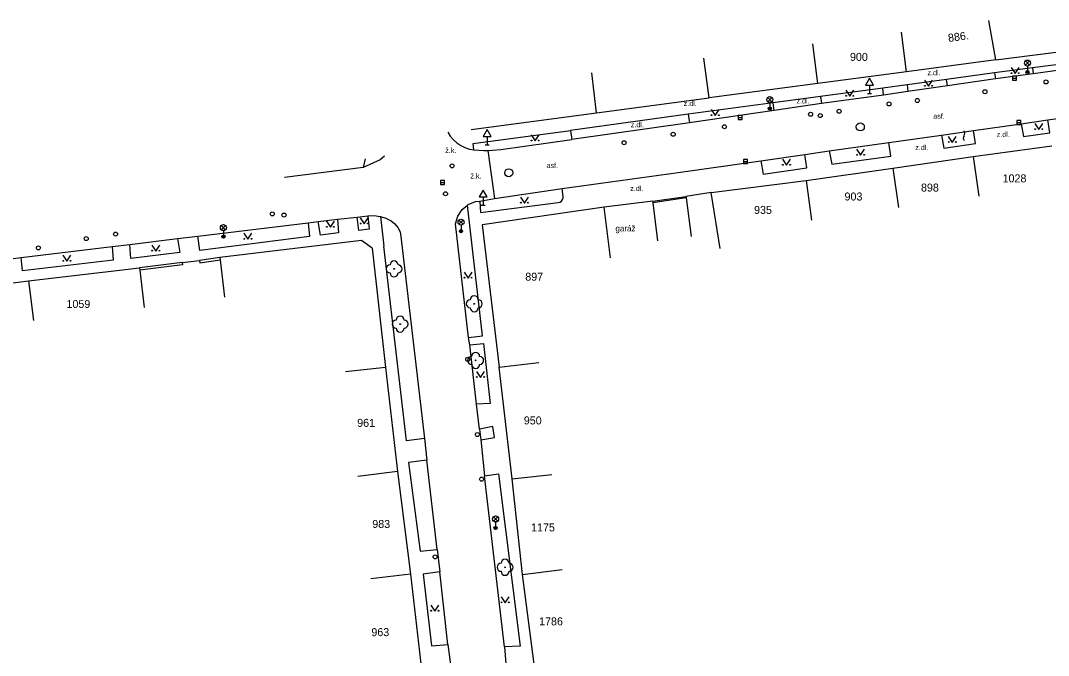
# Model space of a CAD drawing. Extents: x -539515 to -538098, y -1182060 to -1180157.
# Drawn here: x -539279.3 to -539150.8, y -1180378.2 to -1180298.8 of the extents above; entities that cross this region are included whole.
import ezdxf

# ---------------------------------------------------------------- set-up
doc = ezdxf.new("R2010")
doc.units = 0
for name, color, linetype in [('Vrstva 1', 7, 'Continuous'), ('Vrstva 11', 7, 'Continuous'), ('Vrstva 13', 7, 'Continuous'), ('Vrstva 22', 7, 'Continuous'), ('Vrstva 24', 7, 'Continuous'), ('Vrstva 27', 7, 'Continuous'), ('Vrstva 28', 7, 'Continuous'), ('Vrstva 31', 7, 'Continuous'), ('Vrstva 33', 7, 'Continuous'), ('Vrstva 34', 7, 'Continuous'), ('Vrstva 36', 7, 'Continuous'), ('Vrstva 40', 7, 'Continuous'), ('Vrstva 41', 7, 'Continuous'), ('Vrstva 47', 7, 'Continuous'), ('Vrstva 68', 7, 'Continuous'), ('Vrstva 88', 7, 'Continuous')]:
    doc.layers.add(name, color=color, linetype=linetype)

msp = doc.modelspace()

# ---------------------------------------------------------------- linework, layer by layer
at = {"layer": 'Vrstva 1'}
for p, q in [((-539157.38, -1180303.758), (-539158.249, -1180298.836)), ((-539168.52, -1180305.242), (-539169.164, -1180300.281)), ((-539179.64, -1180306.7), (-539180.26, -1180301.742)), ((-539193.2, -1180308.49), (-539193.854, -1180303.531)), ((-539157.38, -1180303.758), (-539146.547, -1180302.383)), ((-539157.38, -1180303.758), (-539168.52, -1180305.242)), ((-539207.27, -1180310.359), (-539207.89, -1180305.394)), ((-539168.52, -1180305.242), (-539179.64, -1180306.7)), ((-539179.64, -1180306.7), (-539193.2, -1180308.49)), ((-539207.27, -1180310.359), (-539193.2, -1180308.49)), ((-539222.97, -1180312.453), (-539207.27, -1180310.359)), ((-539160.22, -1180315.844), (-539150.36, -1180314.492)), ((-539170.23, -1180317.273), (-539160.22, -1180315.844)), ((-539160.22, -1180315.844), (-539159.513, -1180320.797)), ((-539181.08, -1180318.844), (-539170.23, -1180317.273)), ((-539170.23, -1180317.273), (-539169.52, -1180322.219)), ((-539192.934, -1180320.327), (-539181.08, -1180318.844)), ((-539181.08, -1180318.844), (-539180.407, -1180323.797)), ((-539200.26, -1180321.422), (-539206.333, -1180322.188)), ((-539200.26, -1180321.422), (-539200.237, -1180321.618)), ((-539192.934, -1180320.327), (-539196.12, -1180320.83)), ((-539196.12, -1180320.83), (-539196.094, -1180321.023)), ((-539196.094, -1180321.023), (-539195.437, -1180325.836)), ((-539191.828, -1180327.335), (-539192.934, -1180320.327)), ((-539206.333, -1180322.188), (-539221.58, -1180324.367)), ((-539205.537, -1180328.5), (-539206.333, -1180322.188)), ((-539200.237, -1180321.618), (-539199.67, -1180326.383)), ((-539221.58, -1180324.367), (-539219.45, -1180342.172)), ((-539236.65, -1180326.344), (-539254.37, -1180328.477)), ((-539235.33, -1180327.297), (-539236.65, -1180326.344)), ((-539235.33, -1180327.297), (-539233.68, -1180342.203)), ((-539254.37, -1180328.477), (-539254.334, -1180328.774)), ((-539254.334, -1180328.774), (-539253.774, -1180333.438)), ((-539278.29, -1180331.391), (-539264.4, -1180329.75)), ((-539264.4, -1180329.75), (-539264.364, -1180330.051)), ((-539264.364, -1180330.051), (-539263.813, -1180334.719)), ((-539292.45, -1180333.148), (-539278.29, -1180331.391)), ((-539278.29, -1180331.391), (-539277.675, -1180336.352)), ((-539219.45, -1180342.172), (-539214.484, -1180341.586)), ((-539233.68, -1180342.203), (-539238.649, -1180342.75)), ((-539233.68, -1180342.203), (-539232.14, -1180355.242)), ((-539217.82, -1180356.148), (-539219.45, -1180342.172)), ((-539232.14, -1180355.242), (-539237.101, -1180355.867)), ((-539232.14, -1180355.242), (-539230.52, -1180368.063)), ((-539217.82, -1180356.148), (-539212.851, -1180355.602)), ((-539216.54, -1180368.102), (-539217.82, -1180356.148)), ((-539216.54, -1180368.102), (-539211.579, -1180367.477)), ((-539230.52, -1180368.063), (-539235.485, -1180368.648)), ((-539230.52, -1180368.063), (-539229.021, -1180381.047)), ((-539215.01, -1180379.938), (-539216.54, -1180368.102))]:
    msp.add_line(p, q, dxfattribs=at)
at = {"layer": 'Vrstva 11'}
msp.add_line((-539259.07, -1180329.078), (-539256.91, -1180328.82), dxfattribs=at)
at = {"layer": 'Vrstva 13'}
for p, q in [((-539152.78, -1180304.762), (-539157.556, -1180305.381)), ((-539146.373, -1180303.903), (-539152.78, -1180304.762)), ((-539152.78, -1180304.762), (-539152.69, -1180305.486)), ((-539157.556, -1180305.381), (-539163.52, -1180306.194)), ((-539157.556, -1180305.381), (-539157.422, -1180306.123)), ((-539171.503, -1180307.279), (-539179.283, -1180308.325)), ((-539168.473, -1180306.877), (-539171.503, -1180307.279)), ((-539171.396, -1180308.156), (-539171.503, -1180307.279)), ((-539163.52, -1180306.194), (-539168.473, -1180306.877)), ((-539168.473, -1180306.877), (-539168.38, -1180307.707)), ((-539163.425, -1180307.002), (-539163.52, -1180306.194)), ((-539179.283, -1180308.325), (-539185.183, -1180309.125)), ((-539179.283, -1180308.325), (-539179.157, -1180309.225)), ((-539185.183, -1180309.125), (-539195.813, -1180310.553)), ((-539185.074, -1180310.093), (-539185.183, -1180309.125)), ((-539195.813, -1180310.553), (-539210.522, -1180312.567)), ((-539195.813, -1180310.553), (-539195.67, -1180311.605)), ((-539222.709, -1180314.198), (-539210.522, -1180312.567)), ((-539210.522, -1180312.567), (-539210.375, -1180313.698)), ((-539222.636, -1180315.002), (-539222.709, -1180314.198)), ((-539170.512, -1180315.785), (-539170.728, -1180314.073)), ((-539236.21, -1180316.141), (-539236.47, -1180317.219)), ((-539186.731, -1180316.361), (-539186.462, -1180318.056)), ((-539181.014, -1180317.233), (-539181.247, -1180315.58)), ((-539178.187, -1180315.139), (-539177.887, -1180316.78)), ((-539177.887, -1180316.78), (-539170.512, -1180315.785)), ((-539186.462, -1180318.056), (-539181.014, -1180317.233)), ((-539211.436, -1180320.858), (-539211.586, -1180319.845)), ((-539221.873, -1180321.428), (-539221.768, -1180322.833)), ((-539221.52, -1180338.242), (-539223.405, -1180321.918)), ((-539221.768, -1180322.833), (-539212.088, -1180321.589)), ((-539241.78, -1180325.672), (-539242.063, -1180323.967)), ((-539239.647, -1180323.691), (-539239.53, -1180325.391)), ((-539236.98, -1180325.094), (-539237.194, -1180323.41)), ((-539235.86, -1180323.258), (-539235.7, -1180324.922)), ((-539234.29, -1180323.344), (-539233.86, -1180327.039)), ((-539243.31, -1180324.109), (-539243.14, -1180325.83)), ((-539235.7, -1180324.922), (-539236.98, -1180325.094)), ((-539259.66, -1180326.09), (-539259.38, -1180327.844)), ((-539243.14, -1180325.83), (-539256.88, -1180327.57)), ((-539239.53, -1180325.391), (-539241.78, -1180325.672)), ((-539267.84, -1180327.094), (-539267.7, -1180328.813)), ((-539265.48, -1180328.578), (-539265.62, -1180326.828)), ((-539259.38, -1180327.844), (-539265.48, -1180328.578)), ((-539231.03, -1180351.383), (-539233.86, -1180327.039)), ((-539279.02, -1180330.117), (-539279.2, -1180328.477)), ((-539267.7, -1180328.813), (-539279.02, -1180330.117)), ((-539223.271, -1180338.453), (-539221.52, -1180338.242)), ((-539223.12, -1180339.391), (-539221.4, -1180339.219)), ((-539221.4, -1180339.219), (-539220.56, -1180346.703)), ((-539220.56, -1180346.703), (-539222.28, -1180346.789)), ((-539220.24, -1180349.578), (-539221.89, -1180349.922)), ((-539220.05, -1180350.969), (-539220.24, -1180349.578)), ((-539221.75, -1180351.25), (-539220.05, -1180350.969)), ((-539228.78, -1180351.102), (-539231.03, -1180351.383)), ((-539228.5, -1180353.82), (-539230.8, -1180354.102)), ((-539230.8, -1180354.102), (-539229.31, -1180365.188)), ((-539221.29, -1180355.781), (-539219.54, -1180355.531)), ((-539219.54, -1180355.531), (-539216.83, -1180377.063)), ((-539229.31, -1180365.188), (-539227.19, -1180364.977)), ((-539226.87, -1180367.781), (-539228.97, -1180368.039)), ((-539228.97, -1180368.039), (-539227.91, -1180377.023)), ((-539227.91, -1180377.023), (-539225.88, -1180376.844)), ((-539216.83, -1180377.063), (-539218.77, -1180377.133))]:
    msp.add_line(p, q, dxfattribs=at)
for points in [[(-539154.212, -1180311.742), (-539153.91, -1180313.325), (-539150.623, -1180312.864), (-539150.862, -1180311.255)], [(-539164.146, -1180313.163), (-539163.866, -1180314.798), (-539159.926, -1180314.228), (-539160.172, -1180312.6)], [(-539212.088, -1180321.589), (-539211.858, -1180321.531), (-539211.66, -1180321.4), (-539211.516, -1180321.211), (-539211.443, -1180320.985), (-539211.436, -1180320.858)]]:
    msp.add_lwpolyline(points, dxfattribs=at)
at = {"layer": 'Vrstva 22'}
for centre in [(-539232.59, -1180329.891), (-539222.57, -1180334.25), (-539231.83, -1180336.797), (-539222.39, -1180341.328), (-539218.72, -1180367.203)]:
    msp.add_circle(centre, 0.05, dxfattribs=at)
for centre, start, end in [((-539232.59, -1180329.391), 0, 180), ((-539233.09, -1180329.891), 90, 270), ((-539232.59, -1180330.391), 180, 0), ((-539232.09, -1180329.891), 270, 90), ((-539223.07, -1180334.25), 90, 270), ((-539222.57, -1180333.75), 0, 180), ((-539222.07, -1180334.25), 270, 90), ((-539222.57, -1180334.75), 180, 0), ((-539232.33, -1180336.797), 90, 270), ((-539231.83, -1180336.297), 0, 180), ((-539231.33, -1180336.797), 270, 90), ((-539231.83, -1180337.297), 180, 0), ((-539222.39, -1180340.828), 0, 180), ((-539222.89, -1180341.328), 90, 270), ((-539222.39, -1180341.828), 180, 0), ((-539221.89, -1180341.328), 270, 90), ((-539218.72, -1180366.703), 0, 180), ((-539219.22, -1180367.203), 90, 270), ((-539218.72, -1180367.703), 180, 0), ((-539218.22, -1180367.203), 270, 90)]:
    msp.add_arc(centre, 0.5, start, end, dxfattribs=at)
at = {"layer": 'Vrstva 24'}
for centre, start, end in [((-539160.944, -1180313.532), 143.1301, 216.8699), ((-539161.744, -1180312.932), 323.1301, 36.8699)]:
    msp.add_arc(centre, 0.5, start, end, dxfattribs=at)
at = {"layer": 'Vrstva 27'}
for p, q in [((-539155.271, -1180306.046), (-539154.771, -1180306.046)), ((-539189.577, -1180310.968), (-539189.077, -1180310.968)), ((-539154.75, -1180311.58), (-539154.25, -1180311.58)), ((-539188.908, -1180316.456), (-539188.408, -1180316.456)), ((-539226.79, -1180319.078), (-539226.29, -1180319.078))]:
    msp.add_line(p, q, dxfattribs=at)
for points in [[(-539155.271, -1180306.296), (-539154.771, -1180306.296), (-539154.771, -1180305.796), (-539155.271, -1180305.796)], [(-539189.577, -1180311.218), (-539189.077, -1180311.218), (-539189.077, -1180310.718), (-539189.577, -1180310.718)], [(-539154.75, -1180311.83), (-539154.25, -1180311.83), (-539154.25, -1180311.33), (-539154.75, -1180311.33)], [(-539188.908, -1180316.706), (-539188.408, -1180316.706), (-539188.408, -1180316.206), (-539188.908, -1180316.206)], [(-539226.79, -1180319.328), (-539226.29, -1180319.328), (-539226.29, -1180318.828), (-539226.79, -1180318.828)]]:
    msp.add_lwpolyline(points, close=True, dxfattribs=at)
for centre in [(-539174.31, -1180312.132), (-539218.253, -1180317.873)]:
    msp.add_circle(centre, 0.5, dxfattribs=at)
at = {"layer": 'Vrstva 28'}
for centre in [(-539158.727, -1180307.733), (-539180.525, -1180310.556), (-539179.323, -1180310.718), (-539203.835, -1180314.107), (-539225.337, -1180317.007), (-539226.16, -1180320.5), (-539247.81, -1180323.008), (-539246.34, -1180323.156), (-539267.4, -1180325.539), (-539277.05, -1180327.258), (-539223.38, -1180341.188), (-539222.18, -1180350.602), (-539221.65, -1180356.18)]:
    msp.add_circle(centre, 0.25, dxfattribs=at)
at = {"layer": 'Vrstva 31'}
for centre in [(-539151.096, -1180306.516), (-539167.179, -1180308.833), (-539176.963, -1180310.185), (-539170.723, -1180309.265), (-539191.29, -1180312.119), (-539197.702, -1180313.055), (-539271.07, -1180326.102), (-539227.46, -1180365.898)]:
    msp.add_circle(centre, 0.25, dxfattribs=at)
at = {"layer": 'Vrstva 33'}
for p, q in [((-539153.679, -1180304.416), (-539153.149, -1180303.886)), ((-539153.679, -1180303.886), (-539153.149, -1180304.416)), ((-539153.414, -1180304.526), (-539153.414, -1180305.276)), ((-539185.889, -1180308.989), (-539185.359, -1180308.459)), ((-539185.889, -1180308.459), (-539185.359, -1180308.989)), ((-539185.624, -1180309.099), (-539185.624, -1180309.849)), ((-539224.485, -1180324.312), (-539223.955, -1180323.782)), ((-539224.485, -1180323.782), (-539223.955, -1180324.312)), ((-539254.185, -1180324.992), (-539253.655, -1180324.462)), ((-539254.185, -1180324.462), (-539253.655, -1180324.992)), ((-539253.92, -1180325.102), (-539253.92, -1180325.852)), ((-539224.22, -1180324.422), (-539224.22, -1180325.172)), ((-539220.165, -1180361.421), (-539219.635, -1180360.891)), ((-539220.165, -1180360.891), (-539219.635, -1180361.421)), ((-539219.9, -1180361.531), (-539219.9, -1180362.281))]:
    msp.add_line(p, q, dxfattribs=at)
for centre, radius in [((-539153.414, -1180304.151), 0.375), ((-539153.414, -1180305.276), 0.2), ((-539153.414, -1180305.276), 0.145), ((-539153.414, -1180305.276), 0.0876), ((-539185.624, -1180308.724), 0.375), ((-539185.624, -1180309.849), 0.2), ((-539185.624, -1180309.849), 0.145), ((-539185.624, -1180309.849), 0.0876), ((-539224.22, -1180324.047), 0.375), ((-539253.92, -1180324.727), 0.375), ((-539224.22, -1180325.172), 0.2), ((-539224.22, -1180325.172), 0.145), ((-539224.22, -1180325.172), 0.0876), ((-539253.92, -1180325.852), 0.2), ((-539253.92, -1180325.852), 0.145), ((-539253.92, -1180325.852), 0.0876), ((-539219.9, -1180361.156), 0.375), ((-539219.9, -1180362.281), 0.2), ((-539219.9, -1180362.281), 0.145), ((-539219.9, -1180362.281), 0.0876)]:
    msp.add_circle(centre, radius, dxfattribs=at)
at = {"layer": 'Vrstva 34'}
for p, q in [((-539173.162, -1180306.921), (-539173.162, -1180307.939)), ((-539173.412, -1180307.939), (-539172.912, -1180307.939)), ((-539220.964, -1180313.345), (-539220.964, -1180314.363)), ((-539221.214, -1180314.363), (-539220.714, -1180314.363)), ((-539221.445, -1180320.895), (-539221.445, -1180321.913)), ((-539221.695, -1180321.913), (-539221.195, -1180321.913))]:
    msp.add_line(p, q, dxfattribs=at)
for points in [[(-539173.662, -1180306.921), (-539172.662, -1180306.921), (-539173.162, -1180306.055)], [(-539221.464, -1180313.345), (-539220.464, -1180313.345), (-539220.964, -1180312.479)], [(-539221.945, -1180320.895), (-539220.945, -1180320.895), (-539221.445, -1180320.029)]]:
    msp.add_lwpolyline(points, close=True, dxfattribs=at)
at = {"layer": 'Vrstva 36'}
for points in [[(-539155.464, -1180304.721), (-539154.964, -1180305.471), (-539154.464, -1180304.721)], [(-539166.284, -1180306.305), (-539165.784, -1180307.055), (-539165.284, -1180306.305)], [(-539176.131, -1180307.561), (-539175.631, -1180308.311), (-539175.131, -1180307.561)], [(-539192.955, -1180309.969), (-539192.455, -1180310.719), (-539191.955, -1180309.969)], [(-539152.505, -1180311.715), (-539152.005, -1180312.465), (-539151.505, -1180311.715)], [(-539215.461, -1180313.129), (-539214.961, -1180313.879), (-539214.461, -1180313.129)], [(-539163.312, -1180313.326), (-539162.812, -1180314.076), (-539162.312, -1180313.326)], [(-539174.78, -1180314.935), (-539174.28, -1180315.685), (-539173.78, -1180314.935)], [(-539184.032, -1180316.189), (-539183.532, -1180316.939), (-539183.032, -1180316.189)], [(-539216.798, -1180320.904), (-539216.298, -1180321.654), (-539215.798, -1180320.904)], [(-539241.055, -1180323.938), (-539240.555, -1180324.688), (-539240.055, -1180323.938)], [(-539236.812, -1180323.516), (-539236.312, -1180324.266), (-539235.812, -1180323.516)], [(-539251.357, -1180325.422), (-539250.857, -1180326.172), (-539250.357, -1180325.422)], [(-539262.872, -1180326.906), (-539262.372, -1180327.656), (-539261.872, -1180326.906)], [(-539273.983, -1180328.18), (-539273.483, -1180328.93), (-539272.983, -1180328.18)], [(-539223.843, -1180330.289), (-539223.343, -1180331.039), (-539222.843, -1180330.289)], [(-539222.281, -1180342.703), (-539221.781, -1180343.453), (-539221.281, -1180342.703)], [(-539219.195, -1180370.883), (-539218.695, -1180371.633), (-539218.195, -1180370.883)], [(-539227.993, -1180371.93), (-539227.493, -1180372.68), (-539226.993, -1180371.93)]]:
    msp.add_lwpolyline(points, dxfattribs=at)
for centre in [(-539155.414, -1180305.421), (-539154.515, -1180305.421), (-539166.234, -1180307.005), (-539165.335, -1180307.005), (-539176.081, -1180308.261), (-539175.182, -1180308.261), (-539192.905, -1180310.669), (-539192.006, -1180310.669), (-539152.455, -1180312.415), (-539151.556, -1180312.415), (-539215.411, -1180313.829), (-539214.512, -1180313.829), (-539163.262, -1180314.026), (-539162.363, -1180314.026), (-539174.73, -1180315.635), (-539173.831, -1180315.635), (-539183.982, -1180316.889), (-539183.083, -1180316.889), (-539216.748, -1180321.604), (-539215.849, -1180321.604), (-539241.005, -1180324.638), (-539240.106, -1180324.638), (-539236.762, -1180324.216), (-539235.863, -1180324.216), (-539251.307, -1180326.122), (-539250.408, -1180326.122), (-539262.822, -1180327.606), (-539261.923, -1180327.606), (-539273.933, -1180328.88), (-539273.034, -1180328.88), (-539223.793, -1180330.989), (-539222.894, -1180330.989), (-539222.231, -1180343.403), (-539221.332, -1180343.403), (-539219.145, -1180371.583), (-539218.246, -1180371.583), (-539227.943, -1180372.63), (-539227.044, -1180372.63)]:
    msp.add_circle(centre, 0.05, dxfattribs=at)
at = {"layer": 'Vrstva 68'}
for p, q in [((-539200.26, -1180321.422), (-539196.12, -1180320.83)), ((-539196.094, -1180321.023), (-539200.237, -1180321.618)), ((-539259.07, -1180329.078), (-539264.4, -1180329.75)), ((-539259.07, -1180329.078), (-539259.032, -1180329.375)), ((-539254.37, -1180328.477), (-539256.91, -1180328.82)), ((-539256.91, -1180328.82), (-539256.87, -1180329.117)), ((-539256.87, -1180329.117), (-539254.334, -1180328.774)), ((-539259.032, -1180329.375), (-539264.364, -1180330.051))]:
    msp.add_line(p, q, dxfattribs=at)
at = {"layer": 'Vrstva 88'}
for p, q in [((-539146.301, -1180304.61), (-539152.69, -1180305.486)), ((-539152.69, -1180305.486), (-539157.422, -1180306.123)), ((-539163.425, -1180307.002), (-539168.38, -1180307.707)), ((-539157.422, -1180306.123), (-539163.425, -1180307.002)), ((-539171.396, -1180308.156), (-539179.157, -1180309.225)), ((-539168.38, -1180307.707), (-539171.396, -1180308.156)), ((-539179.157, -1180309.225), (-539185.074, -1180310.093)), ((-539185.074, -1180310.093), (-539195.67, -1180311.605)), ((-539195.67, -1180311.605), (-539210.375, -1180313.698)), ((-539160.172, -1180312.6), (-539154.212, -1180311.742)), ((-539219.25, -1180314.948), (-539210.375, -1180313.698)), ((-539170.728, -1180314.073), (-539164.146, -1180313.163)), ((-539164.146, -1180313.163), (-539160.172, -1180312.6)), ((-539220.87, -1180315.086), (-539220.045, -1180321.094)), ((-539178.187, -1180315.139), (-539170.728, -1180314.073)), ((-539234.31, -1180316.242), (-539236.47, -1180317.219)), ((-539233.792, -1180315.796), (-539234.31, -1180316.242)), ((-539197.087, -1180317.855), (-539186.731, -1180316.361)), ((-539186.731, -1180316.361), (-539181.247, -1180315.58)), ((-539181.247, -1180315.58), (-539178.187, -1180315.139)), ((-539236.47, -1180317.219), (-539246.29, -1180318.461)), ((-539211.586, -1180319.845), (-539197.087, -1180317.855)), ((-539220.045, -1180321.094), (-539211.586, -1180319.845)), ((-539223.314, -1180321.843), (-539222.4, -1180321.45)), ((-539222.4, -1180321.45), (-539221.873, -1180321.428)), ((-539221.873, -1180321.428), (-539220.045, -1180321.094)), ((-539224.624, -1180323.307), (-539224.077, -1180322.478)), ((-539235.86, -1180323.258), (-539235.105, -1180323.229)), ((-539235.105, -1180323.229), (-539234.29, -1180323.344)), ((-539234.29, -1180323.344), (-539233.633, -1180323.554)), ((-539233.633, -1180323.554), (-539232.96, -1180323.898)), ((-539232.96, -1180323.898), (-539232.48, -1180324.254)), ((-539224.91, -1180324.258), (-539224.624, -1180323.307)), ((-539257.12, -1180325.789), (-539243.31, -1180324.109)), ((-539232.48, -1180324.254), (-539232.1, -1180324.716)), ((-539232.1, -1180324.716), (-539231.846, -1180325.257)), ((-539231.846, -1180325.257), (-539231.73, -1180325.844)), ((-539223.271, -1180338.453), (-539224.91, -1180324.258)), ((-539265.62, -1180326.828), (-539259.66, -1180326.09)), ((-539259.66, -1180326.09), (-539257.12, -1180325.789)), ((-539256.88, -1180327.57), (-539257.12, -1180325.789)), ((-539231.73, -1180325.844), (-539228.78, -1180351.102)), ((-539279.2, -1180328.477), (-539267.84, -1180327.094)), ((-539267.84, -1180327.094), (-539265.62, -1180326.828)), ((-539282.6, -1180328.91), (-539279.2, -1180328.477)), ((-539223.12, -1180339.391), (-539223.271, -1180338.453)), ((-539222.28, -1180346.789), (-539223.12, -1180339.391)), ((-539221.89, -1180349.922), (-539222.28, -1180346.789)), ((-539221.89, -1180349.922), (-539221.75, -1180351.25)), ((-539228.78, -1180351.102), (-539228.5, -1180353.82)), ((-539221.75, -1180351.25), (-539221.29, -1180355.781)), ((-539227.19, -1180364.977), (-539228.5, -1180353.82)), ((-539218.77, -1180377.133), (-539221.29, -1180355.781)), ((-539227.19, -1180364.977), (-539226.87, -1180367.781)), ((-539225.88, -1180376.844), (-539226.87, -1180367.781)), ((-539225.88, -1180376.844), (-539225.39, -1180380.328)), ((-539218.77, -1180377.133), (-539218.59, -1180379.789))]:
    msp.add_line(p, q, dxfattribs=at)
for points in [[(-539154.212, -1180311.742), (-539150.862, -1180311.255), (-539147.889, -1180310.826)], [(-539225.875, -1180312.81), (-539225.56, -1180313.302), (-539225.18, -1180313.747), (-539224.743, -1180314.136), (-539224.257, -1180314.462), (-539223.732, -1180314.719), (-539223.176, -1180314.901), (-539222.636, -1180315.002)], [(-539222.636, -1180315.002), (-539221.366, -1180315.094), (-539220.87, -1180315.086)], [(-539220.87, -1180315.086), (-539220.267, -1180315.05), (-539219.25, -1180314.948)], [(-539224.077, -1180322.478), (-539223.405, -1180321.918), (-539223.314, -1180321.843)], [(-539243.31, -1180324.109), (-539242.063, -1180323.967), (-539239.647, -1180323.691), (-539237.194, -1180323.41), (-539235.86, -1180323.258)]]:
    msp.add_lwpolyline(points, dxfattribs=at)

# ---------------------------------------------------------------- texts
at = {"layer": 'Vrstva 40'}
for s, p in [('z.dl.', (-539165.919, -1180305.669)), ('z.dl.', (-539182.294, -1180309.205)), ('z.dl.', (-539196.393, -1180309.521)), ('asf.', (-539165.195, -1180311.115)), ('z.dl.', (-539203.004, -1180312.178)), ('z.dl.', (-539157.26, -1180313.375)), ('ž.k.', (-539226.196, -1180315.393)), ('z.dl.', (-539167.446, -1180315.033)), ('asf.', (-539213.538, -1180317.273)), ('ž.k.', (-539223.051, -1180318.588)), ('z.dl.', (-539203.071, -1180320.149))]:
    msp.add_text(s, height=0.65, dxfattribs=at).set_placement(p)
at = {"layer": 'Vrstva 41'}
msp.add_text('garáž', height=0.75, dxfattribs=at).set_placement((-539204.92, -1180325.203))
at = {"layer": 'Vrstva 47'}
msp.add_text('886.', height=1, rotation=7.58791, dxfattribs=at).set_placement((-539163.278, -1180301.517))
for s, p in [('900', (-539175.602, -1180303.879)), ('1028', (-539156.525, -1180319.07)), ('898', (-539166.726, -1180320.219)), ('903', (-539176.284, -1180321.336)), ('935', (-539187.591, -1180323.016)), ('897', (-539216.189, -1180331.367)), ('1059', (-539273.536, -1180334.773)), ('950', (-539216.371, -1180349.336)), ('961', (-539237.198, -1180349.641)), ('983', (-539235.311, -1180362.281)), ('1175', (-539215.461, -1180362.711)), ('1786', (-539214.461, -1180374.461)), ('963', (-539235.422, -1180375.809))]:
    msp.add_text(s, height=1, dxfattribs=at).set_placement(p)

doc.saveas('drawing.dxf')
